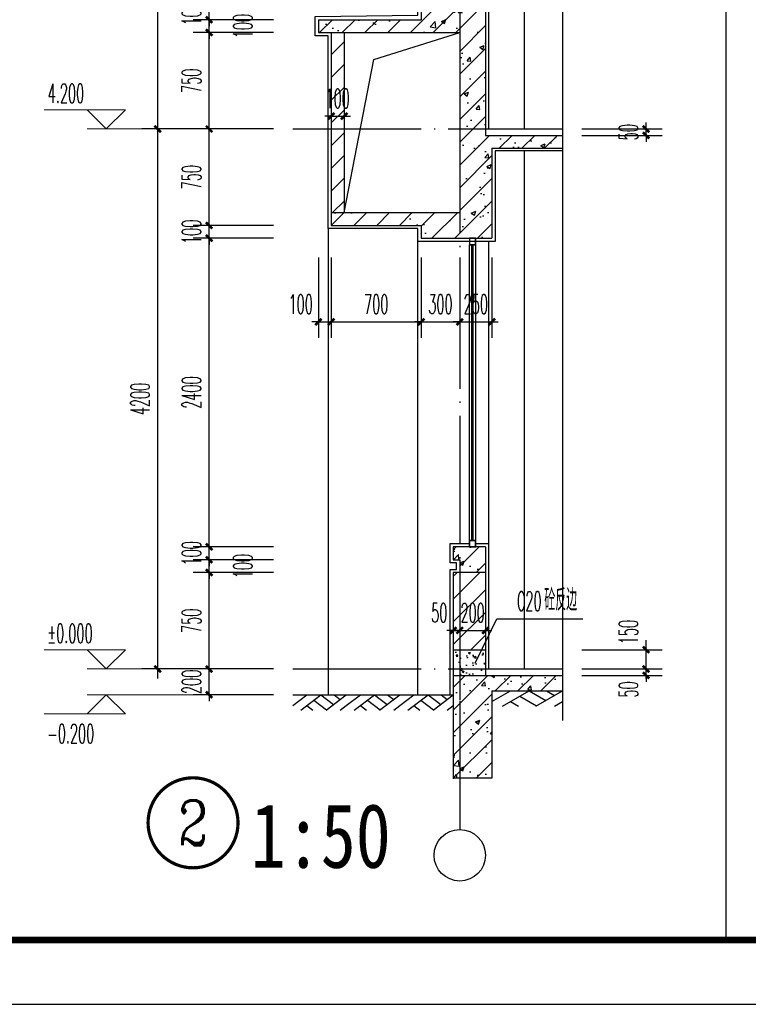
# Model space of a CAD drawing. Extents: x 1779708 to 7299578, y -1121471 to 88434.
# Tile 904 of 1056: x 6946322 to 6951991, y -973850 to -966192. Entities that reach past the tile are written whole.
import ezdxf
from ezdxf.enums import TextEntityAlignment as Align

# ---------------------------------------------------------------- set-up
doc = ezdxf.new("R2010")
doc.units = 0
doc.header["$LTSCALE"] = 1000
doc.header["$MEASUREMENT"] = 0
doc.linetypes.add('DOTE', pattern=[2.42, 2, -0.2, 0.02, -0.2])
doc.layers.get('0').update_dxf_attribs({"linetype": 'CONTINUOUS'})
doc.layers.get('Defpoints').update_dxf_attribs({"linetype": 'CONTINUOUS'})
for name, color, linetype in [('AXIS', 3, 'CONTINUOUS'), ('AXIS_TEXT', 7, 'CONTINUOUS'), ('DIM_IDEN', 3, 'CONTINUOUS'), ('DIM_LEAD', 3, 'CONTINUOUS'), ('DIM_SYMB', 3, 'CONTINUOUS'), ('DOTE', 1, 'DOTE'), ('PUB_TAB', 7, 'CONTINUOUS'), ('PUB_TEXT', 7, 'CONTINUOUS'), ('PUB_TITLE', 4, 'CONTINUOUS'), ('WALL', 255, 'CONTINUOUS'), ('WINDOW', 2, 'CONTINUOUS'), ('可见线', 6, 'CONTINUOUS'), ('填充细线', 8, 'CONTINUOUS'), ('立面中线', 140, 'CONTINUOUS'), ('立面粗线', 30, 'CONTINUOUS'), ('粉刷线', 213, 'CONTINUOUS')]:
    doc.layers.add(name, color=color, linetype=linetype)
doc.layers.add('DIM_ELEV', color=3, linetype='CONTINUOUS', lineweight=13)
doc.styles.add('-仿宋_GB2312', font='txt', dxfattribs={"width": 0.8})
doc.styles.add('_TCH_DIM', font='SIMPLEX.shx', dxfattribs={"width": 0.7, "bigfont": 'GBCBIG.shx'})
doc.styles.add('_TCH_DIM_T3', font='SIMPLEX.shx', dxfattribs={"width": 0.494118, "bigfont": 'GBCBIG.shx'})
doc.styles.add('_TCH_LABEL', font='COMPLEX', dxfattribs={"bigfont": 'GBCBIG'})
doc.styles.add('COMPLEX', font='COMPLEX')
doc.dimstyles.new('_TCH_ARCH&&50', dxfattribs={"dimtxt": 148.75, "dimasz": 50, "dimexe": 125, "dimexo": 150, "dimgap": 63.125, "dimtad": 1, "dimdec": 0, "dimzin": 0, "dimdsep": 46, "dimtxsty": '_TCH_DIM_T3', "dimblk": 'ARCHTICK', "dimcen": 0.09, "dimdle": 75, "dimclrt": 7, "dimazin": 2, "dimtfac": 1, "dimtdec": 0, "dimtix": 1, "dimtmove": 2, "dimatfit": 3, "dimfxl": 250, "dimtolj": 1, "dimtzin": 0, "dimarcsym": 0})

# ---------------------------------------------------------------- blocks, each defined once
blk = doc.blocks.new('A$C3D8761CE')
at = {"layer": 'PUB_TITLE'}
blk.add_lwpolyline([(0, 0), (84100, 0), (84100, 59400), (0, 59400)], close=True, dxfattribs=at)
at = {"layer": 'PUB_TITLE', "const_width": 100}
blk.add_lwpolyline([(2500, 1000), (83100, 1000), (83100, 58400), (2500, 58400)], close=True, dxfattribs=at)
blk = doc.blocks.new('_ArchTick')
at = {"color": 0, "linetype": 'ByBlock', "const_width": 0.4}
blk.add_lwpolyline([(-0.5, -0.5), (0.5, 0.5)], dxfattribs=at)
blk = doc.blocks.new('*D589')
at = {"layer": 'AXIS', "color": 0, "lineweight": -2, "transparency": 16777216}
for p, q in [((6947395.9, -971317.3), (6947395.9, -966967.3)), ((6948295.9, -967042.3), (6947270.9, -967042.3)), ((6948295.9, -971242.3), (6947270.9, -971242.3))]:
    blk.add_line(p, q, dxfattribs=at)
at = {"layer": 'Defpoints', "color": 0, "transparency": 16777216}
for p in [(6947395.9, -967042.3), (6948445.9, -967042.3), (6948445.9, -971242.3)]:
    blk.add_point(p, dxfattribs=at)
at = {"layer": 'AXIS', "color": 0, "lineweight": -2, "transparency": 16777216, "xscale": 50, "yscale": 50, "zscale": 50}
for p, rotation in [((6947395.9, -967042.3), 90), ((6947395.9, -971242.3), 270)]:
    blk.add_blockref('_ArchTick', p, dxfattribs=dict(at, rotation=rotation))
at = {"layer": 'AXIS', "color": 7, "transparency": 16777216, "insert": (6947258.4, -969142.3), "char_height": 148.75, "attachment_point": 5, "rotation": 90, "style": '_TCH_DIM_T3'}
blk.add_mtext('\\A1;4200', dxfattribs=at)
blk = doc.blocks.new('*D590')
at = {"layer": 'AXIS', "color": 0, "lineweight": -2, "transparency": 16777216}
for p, q in [((6947395.9, -967117.3), (6947395.9, -963067.3)), ((6948295.9, -963142.3), (6947270.9, -963142.3)), ((6948295.9, -967042.3), (6947270.9, -967042.3))]:
    blk.add_line(p, q, dxfattribs=at)
at = {"layer": 'Defpoints', "color": 0, "transparency": 16777216}
for p in [(6947395.9, -963142.3), (6948445.9, -963142.3), (6948445.9, -967042.3)]:
    blk.add_point(p, dxfattribs=at)
at = {"layer": 'AXIS', "color": 0, "lineweight": -2, "transparency": 16777216, "xscale": 50, "yscale": 50, "zscale": 50}
for p, rotation in [((6947395.9, -963142.3), 90), ((6947395.9, -967042.3), 270)]:
    blk.add_blockref('_ArchTick', p, dxfattribs=dict(at, rotation=rotation))
at = {"layer": 'AXIS', "color": 7, "transparency": 16777216, "insert": (6947258.4, -965092.3), "char_height": 148.75, "attachment_point": 5, "rotation": 90, "style": '_TCH_DIM_T3'}
blk.add_mtext('\\A1;3900', dxfattribs=at)
blk = doc.blocks.new('*D596')
at = {"layer": 'AXIS', "color": 0, "lineweight": -2, "transparency": 16777216}
for p, q in [((6949695.9, -970642.3), (6949695.9, -971067.3)), ((6949745.9, -970642.3), (6949745.9, -971067.3)), ((6949695.9, -970942.3), (6949645.9, -970942.3)), ((6949695.9, -970942.3), (6949745.9, -970942.3)), ((6949745.9, -970942.3), (6949795.9, -970942.3))]:
    blk.add_line(p, q, dxfattribs=at)
at = {"layer": 'Defpoints', "color": 0, "transparency": 16777216}
for p in [(6949695.9, -970492.3), (6949745.9, -970492.3), (6949745.9, -970942.3)]:
    blk.add_point(p, dxfattribs=at)
at = {"layer": 'AXIS', "color": 0, "lineweight": -2, "transparency": 16777216, "xscale": 50, "yscale": 50, "zscale": 50}
blk.add_blockref('_ArchTick', (6949695.9, -970942.3), dxfattribs=at)
at = {"layer": 'AXIS', "color": 0, "lineweight": -2, "transparency": 16777216, "xscale": 50, "yscale": 50, "zscale": 50, "rotation": 180}
blk.add_blockref('_ArchTick', (6949745.9, -970942.3), dxfattribs=at)
at = {"layer": 'AXIS', "color": 7, "transparency": 16777216, "insert": (6949586.4, -970804.8), "char_height": 148.75, "attachment_point": 5, "style": '_TCH_DIM_T3'}
blk.add_mtext('\\A1;50', dxfattribs=at)
blk = doc.blocks.new('*D597')
at = {"layer": 'AXIS', "color": 0, "lineweight": -2, "transparency": 16777216}
for p, q in [((6949745.9, -970642.3), (6949745.9, -971067.3)), ((6949945.9, -970642.3), (6949945.9, -971067.3)), ((6949745.9, -970942.3), (6949695.9, -970942.3)), ((6949745.9, -970942.3), (6949945.9, -970942.3)), ((6949945.9, -970942.3), (6949995.9, -970942.3))]:
    blk.add_line(p, q, dxfattribs=at)
at = {"layer": 'Defpoints', "color": 0, "transparency": 16777216}
for p in [(6949745.9, -970492.3), (6949945.9, -970492.3), (6949945.9, -970942.3)]:
    blk.add_point(p, dxfattribs=at)
at = {"layer": 'AXIS', "color": 0, "lineweight": -2, "transparency": 16777216, "xscale": 50, "yscale": 50, "zscale": 50}
blk.add_blockref('_ArchTick', (6949745.9, -970942.3), dxfattribs=at)
at = {"layer": 'AXIS', "color": 0, "lineweight": -2, "transparency": 16777216, "xscale": 50, "yscale": 50, "zscale": 50, "rotation": 180}
blk.add_blockref('_ArchTick', (6949945.9, -970942.3), dxfattribs=at)
at = {"layer": 'AXIS', "color": 7, "transparency": 16777216, "insert": (6949845.9, -970804.8), "char_height": 148.75, "attachment_point": 5, "style": '_TCH_DIM_T3'}
blk.add_mtext('\\A1;200', dxfattribs=at)
blk = doc.blocks.new('_AXISO')
blk.add_circle((0, 0), 0.5)
at = {"layer": 'AXIS_TEXT', "style": 'COMPLEX', "width": 1.041667}
blk.add_attdef('A', text='', height=0.56, dxfattribs=at).set_placement((-0.25, -0.28), (0.25, -0.28), align=Align.FIT)
blk = doc.blocks.new('*D598')
at = {"layer": 'AXIS', "color": 0, "lineweight": -2, "transparency": 16777216}
for p, q in [((6948645.9, -968042.3), (6948645.9, -968667.3)), ((6948745.9, -968042.3), (6948745.9, -968667.3)), ((6948645.9, -968542.3), (6948595.9, -968542.3)), ((6948645.9, -968542.3), (6948745.9, -968542.3)), ((6948745.9, -968542.3), (6948795.9, -968542.3))]:
    blk.add_line(p, q, dxfattribs=at)
at = {"layer": 'Defpoints', "color": 0, "transparency": 16777216}
for p in [(6948645.9, -967892.3), (6948745.9, -967892.3), (6948745.9, -968542.3)]:
    blk.add_point(p, dxfattribs=at)
at = {"layer": 'AXIS', "color": 0, "lineweight": -2, "transparency": 16777216, "xscale": 50, "yscale": 50, "zscale": 50}
blk.add_blockref('_ArchTick', (6948645.9, -968542.3), dxfattribs=at)
at = {"layer": 'AXIS', "color": 0, "lineweight": -2, "transparency": 16777216, "xscale": 50, "yscale": 50, "zscale": 50, "rotation": 180}
blk.add_blockref('_ArchTick', (6948745.9, -968542.3), dxfattribs=at)
at = {"layer": 'AXIS', "color": 7, "transparency": 16777216, "insert": (6948508.4, -968404.8), "char_height": 148.75, "attachment_point": 5, "style": '_TCH_DIM_T3'}
blk.add_mtext('\\A1;100', dxfattribs=at)
blk = doc.blocks.new('*D599')
at = {"layer": 'AXIS', "color": 0, "lineweight": -2, "transparency": 16777216}
for p, q in [((6948745.9, -968042.3), (6948745.9, -968667.3)), ((6949445.9, -968042.3), (6949445.9, -968667.3)), ((6948670.9, -968542.3), (6949520.9, -968542.3))]:
    blk.add_line(p, q, dxfattribs=at)
at = {"layer": 'Defpoints', "color": 0, "transparency": 16777216}
for p in [(6948745.9, -967892.3), (6949445.9, -967892.3), (6949445.9, -968542.3)]:
    blk.add_point(p, dxfattribs=at)
at = {"layer": 'AXIS', "color": 0, "lineweight": -2, "transparency": 16777216, "xscale": 50, "yscale": 50, "zscale": 50, "rotation": 180}
blk.add_blockref('_ArchTick', (6948745.9, -968542.3), dxfattribs=at)
at = {"layer": 'AXIS', "color": 0, "lineweight": -2, "transparency": 16777216, "xscale": 50, "yscale": 50, "zscale": 50}
blk.add_blockref('_ArchTick', (6949445.9, -968542.3), dxfattribs=at)
at = {"layer": 'AXIS', "color": 7, "transparency": 16777216, "insert": (6949095.9, -968404.8), "char_height": 148.75, "attachment_point": 5, "style": '_TCH_DIM_T3'}
blk.add_mtext('\\A1;700', dxfattribs=at)
blk = doc.blocks.new('*D600')
at = {"layer": 'AXIS', "color": 0, "lineweight": -2, "transparency": 16777216}
for p, q in [((6949445.9, -968042.3), (6949445.9, -968667.3)), ((6949745.9, -968042.3), (6949745.9, -968667.3)), ((6949445.9, -968542.3), (6949395.9, -968542.3)), ((6949445.9, -968542.3), (6949745.9, -968542.3)), ((6949745.9, -968542.3), (6949795.9, -968542.3))]:
    blk.add_line(p, q, dxfattribs=at)
at = {"layer": 'Defpoints', "color": 0, "transparency": 16777216}
for p in [(6949445.9, -967892.3), (6949745.9, -967892.3), (6949745.9, -968542.3)]:
    blk.add_point(p, dxfattribs=at)
at = {"layer": 'AXIS', "color": 0, "lineweight": -2, "transparency": 16777216, "xscale": 50, "yscale": 50, "zscale": 50}
blk.add_blockref('_ArchTick', (6949445.9, -968542.3), dxfattribs=at)
at = {"layer": 'AXIS', "color": 0, "lineweight": -2, "transparency": 16777216, "xscale": 50, "yscale": 50, "zscale": 50, "rotation": 180}
blk.add_blockref('_ArchTick', (6949745.9, -968542.3), dxfattribs=at)
at = {"layer": 'AXIS', "color": 7, "transparency": 16777216, "insert": (6949595.9, -968404.8), "char_height": 148.75, "attachment_point": 5, "style": '_TCH_DIM_T3'}
blk.add_mtext('\\A1;300', dxfattribs=at)
blk = doc.blocks.new('*D601')
at = {"layer": 'AXIS', "color": 0, "lineweight": -2, "transparency": 16777216}
for p, q in [((6949745.9, -968042.3), (6949745.9, -968667.3)), ((6949995.9, -968042.3), (6949995.9, -968667.3)), ((6949745.9, -968542.3), (6949695.9, -968542.3)), ((6949745.9, -968542.3), (6949995.9, -968542.3)), ((6949995.9, -968542.3), (6950045.9, -968542.3))]:
    blk.add_line(p, q, dxfattribs=at)
at = {"layer": 'Defpoints', "color": 0, "transparency": 16777216}
for p in [(6949745.9, -967892.3), (6949995.9, -967892.3), (6949995.9, -968542.3)]:
    blk.add_point(p, dxfattribs=at)
at = {"layer": 'AXIS', "color": 0, "lineweight": -2, "transparency": 16777216, "xscale": 50, "yscale": 50, "zscale": 50}
blk.add_blockref('_ArchTick', (6949745.9, -968542.3), dxfattribs=at)
at = {"layer": 'AXIS', "color": 0, "lineweight": -2, "transparency": 16777216, "xscale": 50, "yscale": 50, "zscale": 50, "rotation": 180}
blk.add_blockref('_ArchTick', (6949995.9, -968542.3), dxfattribs=at)
at = {"layer": 'AXIS', "color": 7, "transparency": 16777216, "insert": (6949870.9, -968404.8), "char_height": 148.75, "attachment_point": 5, "style": '_TCH_DIM_T3'}
blk.add_mtext('\\A1;250', dxfattribs=at)
blk = doc.blocks.new('*D635')
at = {"layer": 'AXIS', "color": 0, "lineweight": -2, "transparency": 16777216}
for p, q in [((6948295.9, -971242.3), (6947670.9, -971242.3)), ((6947795.9, -971242.3), (6947795.9, -971192.3)), ((6947795.9, -971442.3), (6947795.9, -971242.3)), ((6948295.9, -971442.3), (6947670.9, -971442.3)), ((6947795.9, -971442.3), (6947795.9, -971492.3))]:
    blk.add_line(p, q, dxfattribs=at)
at = {"layer": 'Defpoints', "color": 0, "transparency": 16777216}
for p in [(6947795.9, -971242.3), (6948445.9, -971242.3), (6948445.9, -971442.3)]:
    blk.add_point(p, dxfattribs=at)
at = {"layer": 'AXIS', "color": 0, "lineweight": -2, "transparency": 16777216, "xscale": 50, "yscale": 50, "zscale": 50}
for p, rotation in [((6947795.9, -971242.3), 270), ((6947795.9, -971442.3), 90)]:
    blk.add_blockref('_ArchTick', p, dxfattribs=dict(at, rotation=rotation))
at = {"layer": 'AXIS', "color": 7, "transparency": 16777216, "insert": (6947658.4, -971342.3), "char_height": 148.75, "attachment_point": 5, "rotation": 90, "style": '_TCH_DIM_T3'}
blk.add_mtext('\\A1;200', dxfattribs=at)
blk = doc.blocks.new('*D636')
at = {"layer": 'AXIS', "color": 0, "lineweight": -2, "transparency": 16777216}
for p, q in [((6947795.9, -971317.3), (6947795.9, -970417.3)), ((6948295.9, -970492.3), (6947670.9, -970492.3)), ((6948295.9, -971242.3), (6947670.9, -971242.3))]:
    blk.add_line(p, q, dxfattribs=at)
at = {"layer": 'Defpoints', "color": 0, "transparency": 16777216}
for p in [(6947795.9, -970492.3), (6948445.9, -970492.3), (6948445.9, -971242.3)]:
    blk.add_point(p, dxfattribs=at)
at = {"layer": 'AXIS', "color": 0, "lineweight": -2, "transparency": 16777216, "xscale": 50, "yscale": 50, "zscale": 50}
for p, rotation in [((6947795.9, -970492.3), 90), ((6947795.9, -971242.3), 270)]:
    blk.add_blockref('_ArchTick', p, dxfattribs=dict(at, rotation=rotation))
at = {"layer": 'AXIS', "color": 7, "transparency": 16777216, "insert": (6947658.4, -970867.3), "char_height": 148.75, "attachment_point": 5, "rotation": 90, "style": '_TCH_DIM_T3'}
blk.add_mtext('\\A1;750', dxfattribs=at)
blk = doc.blocks.new('*D637')
at = {"layer": 'AXIS', "color": 0, "lineweight": -2, "transparency": 16777216}
for p, q in [((6948295.9, -970392.3), (6947670.9, -970392.3)), ((6947795.9, -970392.3), (6947795.9, -970342.3)), ((6947795.9, -970492.3), (6947795.9, -970392.3)), ((6948295.9, -970492.3), (6947670.9, -970492.3)), ((6947795.9, -970492.3), (6947795.9, -970542.3))]:
    blk.add_line(p, q, dxfattribs=at)
at = {"layer": 'Defpoints', "color": 0, "transparency": 16777216}
for p in [(6947795.9, -970392.3), (6948445.9, -970392.3), (6948445.9, -970492.3)]:
    blk.add_point(p, dxfattribs=at)
at = {"layer": 'AXIS', "color": 0, "lineweight": -2, "transparency": 16777216, "xscale": 50, "yscale": 50, "zscale": 50}
for p, rotation in [((6947795.9, -970392.3), 270), ((6947795.9, -970492.3), 90)]:
    blk.add_blockref('_ArchTick', p, dxfattribs=dict(at, rotation=rotation))
at = {"layer": 'AXIS', "color": 7, "transparency": 16777216, "insert": (6948058.4, -970442.3), "char_height": 148.75, "attachment_point": 5, "rotation": 90, "style": '_TCH_DIM_T3'}
blk.add_mtext('\\A1;100', dxfattribs=at)
blk = doc.blocks.new('*D638')
at = {"layer": 'AXIS', "color": 0, "lineweight": -2, "transparency": 16777216}
for p, q in [((6947795.9, -970292.3), (6947795.9, -970242.3)), ((6948295.9, -970292.3), (6947670.9, -970292.3)), ((6947795.9, -970392.3), (6947795.9, -970292.3)), ((6948295.9, -970392.3), (6947670.9, -970392.3)), ((6947795.9, -970392.3), (6947795.9, -970442.3))]:
    blk.add_line(p, q, dxfattribs=at)
at = {"layer": 'Defpoints', "color": 0, "transparency": 16777216}
for p in [(6947795.9, -970292.3), (6948445.9, -970292.3), (6948445.9, -970392.3)]:
    blk.add_point(p, dxfattribs=at)
at = {"layer": 'AXIS', "color": 0, "lineweight": -2, "transparency": 16777216, "xscale": 50, "yscale": 50, "zscale": 50}
for p, rotation in [((6947795.9, -970292.3), 270), ((6947795.9, -970392.3), 90)]:
    blk.add_blockref('_ArchTick', p, dxfattribs=dict(at, rotation=rotation))
at = {"layer": 'AXIS', "color": 7, "transparency": 16777216, "insert": (6947658.4, -970342.3), "char_height": 148.75, "attachment_point": 5, "rotation": 90, "style": '_TCH_DIM_T3'}
blk.add_mtext('\\A1;100', dxfattribs=at)
blk = doc.blocks.new('*D639')
at = {"layer": 'AXIS', "color": 0, "lineweight": -2, "transparency": 16777216}
for p, q in [((6947795.9, -970367.3), (6947795.9, -967817.3)), ((6948295.9, -967892.3), (6947670.9, -967892.3)), ((6948295.9, -970292.3), (6947670.9, -970292.3))]:
    blk.add_line(p, q, dxfattribs=at)
at = {"layer": 'Defpoints', "color": 0, "transparency": 16777216}
for p in [(6947795.9, -967892.3), (6948445.9, -967892.3), (6948445.9, -970292.3)]:
    blk.add_point(p, dxfattribs=at)
at = {"layer": 'AXIS', "color": 0, "lineweight": -2, "transparency": 16777216, "xscale": 50, "yscale": 50, "zscale": 50}
for p, rotation in [((6947795.9, -967892.3), 90), ((6947795.9, -970292.3), 270)]:
    blk.add_blockref('_ArchTick', p, dxfattribs=dict(at, rotation=rotation))
at = {"layer": 'AXIS', "color": 7, "transparency": 16777216, "insert": (6947658.4, -969092.3), "char_height": 148.75, "attachment_point": 5, "rotation": 90, "style": '_TCH_DIM_T3'}
blk.add_mtext('\\A1;2400', dxfattribs=at)
blk = doc.blocks.new('*D640')
at = {"layer": 'AXIS', "color": 0, "lineweight": -2, "transparency": 16777216}
for p, q in [((6948295.9, -967792.3), (6947670.9, -967792.3)), ((6947795.9, -967792.3), (6947795.9, -967742.3)), ((6947795.9, -967892.3), (6947795.9, -967792.3)), ((6948295.9, -967892.3), (6947670.9, -967892.3)), ((6947795.9, -967892.3), (6947795.9, -967942.3))]:
    blk.add_line(p, q, dxfattribs=at)
at = {"layer": 'Defpoints', "color": 0, "transparency": 16777216}
for p in [(6947795.9, -967792.3), (6948445.9, -967792.3), (6948445.9, -967892.3)]:
    blk.add_point(p, dxfattribs=at)
at = {"layer": 'AXIS', "color": 0, "lineweight": -2, "transparency": 16777216, "xscale": 50, "yscale": 50, "zscale": 50}
for p, rotation in [((6947795.9, -967792.3), 270), ((6947795.9, -967892.3), 90)]:
    blk.add_blockref('_ArchTick', p, dxfattribs=dict(at, rotation=rotation))
at = {"layer": 'AXIS', "color": 7, "transparency": 16777216, "insert": (6947658.4, -967842.3), "char_height": 148.75, "attachment_point": 5, "rotation": 90, "style": '_TCH_DIM_T3'}
blk.add_mtext('\\A1;100', dxfattribs=at)
blk = doc.blocks.new('*D641')
at = {"layer": 'AXIS', "color": 0, "lineweight": -2, "transparency": 16777216}
for p, q in [((6947795.9, -967867.3), (6947795.9, -966967.3)), ((6948295.9, -967042.3), (6947670.9, -967042.3)), ((6948295.9, -967792.3), (6947670.9, -967792.3))]:
    blk.add_line(p, q, dxfattribs=at)
at = {"layer": 'Defpoints', "color": 0, "transparency": 16777216}
for p in [(6947795.9, -967042.3), (6948445.9, -967042.3), (6948445.9, -967792.3)]:
    blk.add_point(p, dxfattribs=at)
at = {"layer": 'AXIS', "color": 0, "lineweight": -2, "transparency": 16777216, "xscale": 50, "yscale": 50, "zscale": 50}
for p, rotation in [((6947795.9, -967042.3), 90), ((6947795.9, -967792.3), 270)]:
    blk.add_blockref('_ArchTick', p, dxfattribs=dict(at, rotation=rotation))
at = {"layer": 'AXIS', "color": 7, "transparency": 16777216, "insert": (6947658.4, -967417.3), "char_height": 148.75, "attachment_point": 5, "rotation": 90, "style": '_TCH_DIM_T3'}
blk.add_mtext('\\A1;750', dxfattribs=at)
blk = doc.blocks.new('*D642')
at = {"layer": 'AXIS', "color": 0, "lineweight": -2, "transparency": 16777216}
for p, q in [((6947795.9, -967117.3), (6947795.9, -966217.3)), ((6948295.9, -966292.3), (6947670.9, -966292.3)), ((6948295.9, -967042.3), (6947670.9, -967042.3))]:
    blk.add_line(p, q, dxfattribs=at)
at = {"layer": 'Defpoints', "color": 0, "transparency": 16777216}
for p in [(6947795.9, -966292.3), (6948445.9, -966292.3), (6948445.9, -967042.3)]:
    blk.add_point(p, dxfattribs=at)
at = {"layer": 'AXIS', "color": 0, "lineweight": -2, "transparency": 16777216, "xscale": 50, "yscale": 50, "zscale": 50}
for p, rotation in [((6947795.9, -966292.3), 90), ((6947795.9, -967042.3), 270)]:
    blk.add_blockref('_ArchTick', p, dxfattribs=dict(at, rotation=rotation))
at = {"layer": 'AXIS', "color": 7, "transparency": 16777216, "insert": (6947658.4, -966667.3), "char_height": 148.75, "attachment_point": 5, "rotation": 90, "style": '_TCH_DIM_T3'}
blk.add_mtext('\\A1;750', dxfattribs=at)
blk = doc.blocks.new('*D643')
at = {"layer": 'AXIS', "color": 0, "lineweight": -2, "transparency": 16777216}
for p, q in [((6948295.9, -966192.3), (6947670.9, -966192.3)), ((6947795.9, -966192.3), (6947795.9, -966142.3)), ((6947795.9, -966292.3), (6947795.9, -966192.3)), ((6948295.9, -966292.3), (6947670.9, -966292.3)), ((6947795.9, -966292.3), (6947795.9, -966342.3))]:
    blk.add_line(p, q, dxfattribs=at)
at = {"layer": 'Defpoints', "color": 0, "transparency": 16777216}
for p in [(6947795.9, -966192.3), (6948445.9, -966192.3), (6948445.9, -966292.3)]:
    blk.add_point(p, dxfattribs=at)
at = {"layer": 'AXIS', "color": 0, "lineweight": -2, "transparency": 16777216, "xscale": 50, "yscale": 50, "zscale": 50}
for p, rotation in [((6947795.9, -966192.3), 270), ((6947795.9, -966292.3), 90)]:
    blk.add_blockref('_ArchTick', p, dxfattribs=dict(at, rotation=rotation))
at = {"layer": 'AXIS', "color": 7, "transparency": 16777216, "insert": (6948058.4, -966242.3), "char_height": 148.75, "attachment_point": 5, "rotation": 90, "style": '_TCH_DIM_T3'}
blk.add_mtext('\\A1;100', dxfattribs=at)
blk = doc.blocks.new('*D644')
at = {"layer": 'AXIS', "color": 0, "lineweight": -2, "transparency": 16777216}
for p, q in [((6947795.9, -966092.3), (6947795.9, -966042.3)), ((6948295.9, -966092.3), (6947670.9, -966092.3)), ((6947795.9, -966192.3), (6947795.9, -966092.3)), ((6948295.9, -966192.3), (6947670.9, -966192.3)), ((6947795.9, -966192.3), (6947795.9, -966242.3))]:
    blk.add_line(p, q, dxfattribs=at)
at = {"layer": 'Defpoints', "color": 0, "transparency": 16777216}
for p in [(6947795.9, -966092.3), (6948445.9, -966092.3), (6948445.9, -966192.3)]:
    blk.add_point(p, dxfattribs=at)
at = {"layer": 'AXIS', "color": 0, "lineweight": -2, "transparency": 16777216, "xscale": 50, "yscale": 50, "zscale": 50}
for p, rotation in [((6947795.9, -966092.3), 270), ((6947795.9, -966192.3), 90)]:
    blk.add_blockref('_ArchTick', p, dxfattribs=dict(at, rotation=rotation))
at = {"layer": 'AXIS', "color": 7, "transparency": 16777216, "insert": (6947658.4, -966142.3), "char_height": 148.75, "attachment_point": 5, "rotation": 90, "style": '_TCH_DIM_T3'}
blk.add_mtext('\\A1;100', dxfattribs=at)
blk = doc.blocks.new('$LinePat$素土夯实')
at = {"color": 0}
for p, q in [((0, -210), (210, 0)), ((120, -300), (420, 0)), ((420, 0), (608, -188)), ((495, -300), (795, 0)), ((615, 0), (705, -90)), ((315, -105), (502, -293)), ((210, -210), (300, -300)), ((705, -300), (795, -210))]:
    blk.add_line(p, q, dxfattribs=at)
blk = doc.blocks.new('*D678')
at = {"layer": 'AXIS', "color": 0, "lineweight": -2, "transparency": 16777216}
for p, q in [((6950695.9, -971242.3), (6951320.9, -971242.3)), ((6951195.9, -971242.3), (6951195.9, -971192.3)), ((6951195.9, -971292.3), (6951195.9, -971242.3)), ((6950695.9, -971292.3), (6951320.9, -971292.3)), ((6951195.9, -971292.3), (6951195.9, -971342.3))]:
    blk.add_line(p, q, dxfattribs=at)
at = {"layer": 'Defpoints', "color": 0, "transparency": 16777216}
for p in [(6950545.9, -971242.3), (6951195.9, -971242.3), (6950545.9, -971292.3)]:
    blk.add_point(p, dxfattribs=at)
at = {"layer": 'AXIS', "color": 0, "lineweight": -2, "transparency": 16777216, "xscale": 50, "yscale": 50, "zscale": 50}
for p, rotation in [((6951195.9, -971242.3), 270), ((6951195.9, -971292.3), 90)]:
    blk.add_blockref('_ArchTick', p, dxfattribs=dict(at, rotation=rotation))
at = {"layer": 'AXIS', "color": 7, "transparency": 16777216, "insert": (6951058.4, -971401.8), "char_height": 148.75, "attachment_point": 5, "rotation": 90, "style": '_TCH_DIM_T3'}
blk.add_mtext('\\A1;50', dxfattribs=at)
blk = doc.blocks.new('*D679')
at = {"layer": 'AXIS', "color": 0, "lineweight": -2, "transparency": 16777216}
for p, q in [((6951195.9, -971317.3), (6951195.9, -971017.3)), ((6950695.9, -971092.3), (6951320.9, -971092.3)), ((6950695.9, -971242.3), (6951320.9, -971242.3))]:
    blk.add_line(p, q, dxfattribs=at)
at = {"layer": 'Defpoints', "color": 0, "transparency": 16777216}
for p in [(6950545.9, -971092.3), (6951195.9, -971092.3), (6950545.9, -971242.3)]:
    blk.add_point(p, dxfattribs=at)
at = {"layer": 'AXIS', "color": 0, "lineweight": -2, "transparency": 16777216, "xscale": 50, "yscale": 50, "zscale": 50}
for p, rotation in [((6951195.9, -971092.3), 90), ((6951195.9, -971242.3), 270)]:
    blk.add_blockref('_ArchTick', p, dxfattribs=dict(at, rotation=rotation))
at = {"layer": 'AXIS', "color": 7, "transparency": 16777216, "insert": (6951058.4, -970954.8), "char_height": 148.75, "attachment_point": 5, "rotation": 90, "style": '_TCH_DIM_T3'}
blk.add_mtext('\\A1;150', dxfattribs=at)
blk = doc.blocks.new('*D680')
at = {"layer": 'AXIS', "color": 0, "lineweight": -2, "transparency": 16777216}
for p, q in [((6951195.9, -967042.3), (6951195.9, -966992.3)), ((6950695.9, -967042.3), (6951320.9, -967042.3)), ((6950695.9, -967092.3), (6951320.9, -967092.3)), ((6951195.9, -967092.3), (6951195.9, -967042.3)), ((6951195.9, -967092.3), (6951195.9, -967142.3))]:
    blk.add_line(p, q, dxfattribs=at)
at = {"layer": 'Defpoints', "color": 0, "transparency": 16777216}
for p in [(6950545.9, -967042.3), (6950545.9, -967092.3), (6951195.9, -967042.3)]:
    blk.add_point(p, dxfattribs=at)
at = {"layer": 'AXIS', "color": 0, "lineweight": -2, "transparency": 16777216, "xscale": 50, "yscale": 50, "zscale": 50}
for p, rotation in [((6951195.9, -967042.3), 270), ((6951195.9, -967092.3), 90)]:
    blk.add_blockref('_ArchTick', p, dxfattribs=dict(at, rotation=rotation))
at = {"layer": 'AXIS', "color": 7, "transparency": 16777216, "insert": (6951058.4, -967067.3), "char_height": 148.75, "attachment_point": 5, "rotation": 90, "style": '_TCH_DIM_T3'}
blk.add_mtext('\\A1;50', dxfattribs=at)
blk = doc.blocks.new('*D681')
at = {"layer": 'AXIS', "color": 0, "lineweight": -2, "transparency": 16777216}
for p, q in [((6948745.9, -966442.3), (6948745.9, -967067.3)), ((6948845.9, -966442.3), (6948845.9, -967067.3)), ((6948745.9, -966942.3), (6948695.9, -966942.3)), ((6948745.9, -966942.3), (6948845.9, -966942.3)), ((6948845.9, -966942.3), (6948895.9, -966942.3))]:
    blk.add_line(p, q, dxfattribs=at)
at = {"layer": 'Defpoints', "color": 0, "transparency": 16777216}
for p in [(6948745.9, -966292.3), (6948845.9, -966292.3), (6948845.9, -966942.3)]:
    blk.add_point(p, dxfattribs=at)
at = {"layer": 'AXIS', "color": 0, "lineweight": -2, "transparency": 16777216, "xscale": 50, "yscale": 50, "zscale": 50}
blk.add_blockref('_ArchTick', (6948745.9, -966942.3), dxfattribs=at)
at = {"layer": 'AXIS', "color": 0, "lineweight": -2, "transparency": 16777216, "xscale": 50, "yscale": 50, "zscale": 50, "rotation": 180}
blk.add_blockref('_ArchTick', (6948845.9, -966942.3), dxfattribs=at)
at = {"layer": 'AXIS', "color": 7, "transparency": 16777216, "insert": (6948795.9, -966804.8), "char_height": 148.75, "attachment_point": 5, "style": '_TCH_DIM_T3'}
blk.add_mtext('\\A1;100', dxfattribs=at)

msp = doc.modelspace()

# ---------------------------------------------------------------- hatches: boundary and pattern name
at = {"layer": '填充细线'}
h = msp.add_hatch(dxfattribs=at)
h.set_pattern_fill('钢筋混凝土', color=114, scale=50)
h.set_pattern_definition([(45, (6948645.9, -967892.29), (-88.3883, 88.3883), []), (50, (6948645.9, -967892.3), (358.63, -31.376), [37.5, -412.5]), (355, (6948645.9, -967892.3), (-69.376, 376.096), [30, -330]), (100.451, (6948675.8, -967894.9), (289.255, 344.72), [31.87, -350.57]), (46.184, (6948645.9, -967792.3), (533.62, -82.76), [56.25, -618.75]), (96.636, (6948690.37, -967799.2), (467.33, 487.06), [47.805, -525.86]), (351.184, (6948645.9, -967792.3), (467.33, 487.06), [45, -495]), (21, (6948695.9, -967817.3), (298.454, -201.31), [37.5, -412.5]), (326, (6948695.9, -967817.3), (121.66, 362.575), [30, -330]), (71.451, (6948720.78, -967834.06), (420.11, 161.265), [31.87, -350.57]), (37.5, (6948645.9, -967892.29), (6.08, 166.447), [0, -326, 0, -335, 0, -331.25]), (7.5, (6948645.9, -967892.29), (131.535, 197.206), [0, -191, 0, -318.5, 0, -126.25]), (327.5, (6948534.4, -967892.29), (266.911, -11.2774), [0, -125, 0, -390, 0, -517.5]), (317.5, (6948484.4, -967892.29), (291.593, 50.052), [0, -162.5, 0, -259, 0, -367.5])])
h.paths.add_polyline_path([(6949945.9, -966092.3), (6949445.9, -966092.3), (6949445.9, -966192.3), (6948645.9, -966192.3), (6948645.9, -966292.3), (6949745.9, -966292.3), (6949745.9, -967692.3), (6948745.9, -967692.3), (6948745.9, -967792.3), (6949445.9, -967792.3), (6949445.9, -967892.3), (6949995.9, -967892.3), (6949995.9, -967192.3), (6950545.9, -967192.3), (6950545.9, -967092.3), (6949945.9, -967092.3)])
h = msp.add_hatch(dxfattribs=at)
h.set_pattern_fill('普通砖', color=114, scale=50)
h.set_pattern_definition([(45, (6948745.9, -967702.53), (-88.388, 88.388), [])])
h.paths.add_polyline_path([(6948845.9, -966292.3), (6948745.9, -966292.3), (6948745.9, -967692.3), (6948845.9, -967692.3)])
h = msp.add_hatch(dxfattribs=at)
h.set_pattern_fill('钢筋混凝土', color=114, scale=50)
h.set_pattern_definition([(45, (6949695.9, -970492.29), (-88.39, 88.39), []), (50, (6949695.9, -970492.3), (358.63, -31.38), [37.5, -412.5]), (355, (6949695.9, -970492.3), (-69.38, 376.1), [30, -330]), (100.45, (6949725.8, -970494.9), (289.25, 344.72), [31.87, -350.57]), (46.18, (6949695.9, -970392.3), (533.6, -82.76), [56.25, -618.75]), (96.64, (6949740.37, -970399.2), (467.33, 487.06), [47.8, -525.86]), (351.18, (6949695.9, -970392.3), (467.33, 487.06), [45, -495]), (21, (6949745.9, -970417.3), (298.45, -201.3), [37.5, -412.5]), (326, (6949745.9, -970417.3), (121.66, 362.58), [30, -330]), (71.45, (6949770.78, -970434.06), (420.1, 161.27), [31.87, -350.57]), (37.5, (6949695.9, -970492.29), (6.08, 166.447), [0, -326, 0, -335, 0, -331.25]), (7.5, (6949695.9, -970492.29), (131.53, 197.21), [0, -191, 0, -318.5, 0, -126.25]), (327.5, (6949584.4, -970492.29), (266.91, -11.277), [0, -125, 0, -390, 0, -517.5]), (317.5, (6949534.4, -970492.29), (291.59, 50.05), [0, -162.5, 0, -259, 0, -367.5])])
h.paths.add_polyline_path([(6949945.9, -970292.3), (6949695.9, -970292.3), (6949695.9, -970392.3), (6949745.9, -970392.3), (6949745.9, -970492.3), (6949945.9, -970492.3)])
h = msp.add_hatch(dxfattribs=at)
h.set_pattern_fill('普通砖', color=114, scale=50)
h.set_pattern_definition([(45, (6949745.9, -971002.53), (-88.388, 88.388), [])])
h.paths.add_polyline_path([(6949945.9, -970492.3), (6949695.9, -970492.3), (6949695.9, -971092.3), (6949945.9, -971092.3)])
h = msp.add_hatch(dxfattribs=at)
h.set_pattern_fill('混凝土', color=114, scale=20)
h.set_pattern_definition([(50, (6949745.9, -971292.29), (143.45, -12.55), [15, -165]), (355, (6949745.9, -971292.29), (-27.75, 150.44), [12, -132]), (100.45, (6949757.86, -971293.33), (115.7, 137.89), [12.75, -140.23]), (46.184, (6949745.9, -971252.29), (213.45, -33.1), [22.5, -247.5]), (96.64, (6949763.7, -971255.04), (186.93, 194.82), [19.12, -210.34]), (351.18, (6949745.9, -971252.29), (186.93, 194.82), [18, -198]), (21, (6949765.9, -971262.29), (119.38, -80.524), [15, -165]), (326, (6949765.9, -971262.29), (48.66, 145.03), [12, -132]), (71.45, (6949775.85, -971269), (168.045, 64.51), [12.75, -140.23]), (37.5, (6949745.904, -971292.286), (2.432, 66.579), [0, -130.4, 0, -134, 0, -132.5]), (7.5, (6949745.904, -971292.286), (52.614, 78.882), [0, -76.4, 0, -127.4, 0, -50.5]), (327.5, (6949701.304, -971292.286), (106.7645, -4.511), [0, -50, 0, -156, 0, -207]), (317.5, (6949681.3, -971292.29), (116.637, 20.02), [0, -65, 0, -103.6, 0, -147])])
h.paths.add_polyline_path([(6949945.9, -971092.3), (6949695.9, -971092.3), (6949695.9, -971292.3), (6949945.9, -971292.3)])
h = msp.add_hatch(dxfattribs=at)
h.set_pattern_fill('钢筋混凝土', color=114, scale=50)
h.set_pattern_definition([(45, (6949695.9, -972092.29), (-88.388, 88.388), []), (50, (6949695.9, -972092.3), (358.63, -31.376), [37.5, -412.5]), (355, (6949695.9, -972092.3), (-69.38, 376.1), [30, -330]), (100.45, (6949725.8, -972094.9), (289.25, 344.72), [31.87, -350.57]), (46.184, (6949695.9, -971992.3), (533.62, -82.76), [56.25, -618.75]), (96.636, (6949740.37, -971999.2), (467.33, 487.06), [47.8, -525.86]), (351.184, (6949695.9, -971992.3), (467.33, 487.06), [45, -495]), (21, (6949745.9, -972017.3), (298.45, -201.31), [37.5, -412.5]), (326, (6949745.9, -972017.3), (121.66, 362.58), [30, -330]), (71.45, (6949770.78, -972034.06), (420.11, 161.27), [31.87, -350.57]), (37.5, (6949695.9, -972092.29), (6.08, 166.447), [0, -326, 0, -335, 0, -331.25]), (7.5, (6949695.9, -972092.29), (131.535, 197.206), [0, -191, 0, -318.5, 0, -126.25]), (327.5, (6949584.4, -972092.29), (266.911, -11.277), [0, -125, 0, -390, 0, -517.5]), (317.5, (6949534.4, -972092.29), (291.593, 50.052), [0, -162.5, 0, -259, 0, -367.5])])
h.paths.add_polyline_path([(6950545.9, -971292.3), (6949695.9, -971292.3), (6949695.9, -972092.3), (6949995.9, -972092.3), (6949995.9, -971412.3), (6950545.9, -971412.3)])

# ---------------------------------------------------------------- linework, layer by layer
at = {"layer": 'AXIS'}
msp.add_line((6949745.9, -971491.2), (6949745.9, -972491.2), dxfattribs=at)
at = {"layer": 'DIM_ELEV'}
for p, q in [((6947145.9, -966892.3), (6946512.6, -966892.3)), ((6946995.9, -967042.3), (6946845.9, -966892.3)), ((6946995.9, -967042.3), (6947145.9, -966892.3)), ((6947795.9, -967042.3), (6946845.9, -967042.3)), ((6947145.9, -971092.3), (6946512.6, -971092.3)), ((6946995.9, -971242.3), (6946845.9, -971092.3)), ((6946995.9, -971242.3), (6947145.9, -971092.3)), ((6947795.9, -971242.3), (6946845.9, -971242.3)), ((6946995.9, -971442.3), (6946845.9, -971592.3)), ((6947795.9, -971442.3), (6946845.9, -971442.3)), ((6946995.9, -971442.3), (6947145.9, -971592.3)), ((6947145.9, -971592.3), (6946512.6, -971592.3))]:
    msp.add_line(p, q, dxfattribs=at)
at = {"layer": 'DIM_IDEN', "const_width": 25}
msp.add_lwpolyline([(6948020.6, -972438.5, 1), (6947320.6, -972438.5, 1)], format="xyb", close=True, dxfattribs=at)
at = {"layer": 'DIM_LEAD'}
for p, q in [((6949864.9, -971196.3), (6950035, -970850.9)), ((6949864.9, -971196.3), (6950035, -970850.9)), ((6950035, -970850.9), (6950704.1, -970850.9))]:
    msp.add_line(p, q, dxfattribs=at)
at = {"layer": 'DIM_SYMB'}
msp.add_lwpolyline([(6950545.9, -945692.3), (6950545.9, -958611), (6950650.9, -958649.3), (6950440.9, -958686.3), (6950545.9, -958723.5), (6950545.9, -971642.3)], dxfattribs=at)
at = {"layer": 'DOTE', "linetype": 'DOTE', "ltscale": 0.5}
for p, q in [((6949745.9, -947492.3), (6949745.9, -972342.3)), ((6948445.9, -967042.3), (6950545.9, -967042.3)), ((6948445.9, -971242.3), (6950545.9, -971242.3))]:
    msp.add_line(p, q, dxfattribs=at)
at = {"layer": 'PUB_TAB'}
msp.add_line((6951819.2, -973350.2), (6951819.2, -944650.2), dxfattribs=at)
at = {"layer": 'WALL'}
for p, q in [((6949445.9, -966092.3), (6949445.9, -966192.3)), ((6949945.9, -966092.3), (6949945.9, -967092.3)), ((6948645.9, -966192.3), (6948645.9, -966292.3)), ((6948645.9, -966192.3), (6949445.9, -966192.3)), ((6948645.9, -966292.3), (6949745.9, -966292.3)), ((6948745.9, -966292.3), (6948745.9, -967792.3)), ((6948845.9, -966292.3), (6948845.9, -967692.3)), ((6949745.9, -966292.3), (6949745.9, -967692.3)), ((6949945.9, -967092.3), (6950545.9, -967092.3)), ((6949995.9, -967192.3), (6949995.9, -967892.3)), ((6949995.9, -967192.3), (6950545.9, -967192.3)), ((6948745.9, -967692.3), (6949745.9, -967692.3)), ((6948745.9, -967792.3), (6949445.9, -967792.3)), ((6949445.9, -967792.3), (6949445.9, -967892.3)), ((6949445.9, -967892.3), (6949995.9, -967892.3)), ((6949945.9, -970292.3), (6949695.9, -970292.3)), ((6949695.9, -970292.3), (6949695.9, -970392.3)), ((6949945.9, -970292.3), (6949945.9, -971292.3)), ((6949695.9, -970392.3), (6949745.9, -970392.3)), ((6949745.9, -970392.3), (6949745.9, -970492.3)), ((6949945.9, -970492.3), (6949695.9, -970492.3)), ((6949695.9, -970492.3), (6949695.9, -972092.3)), ((6949695.9, -971092.3), (6949945.9, -971092.3)), ((6949695.9, -971292.3), (6950545.9, -971292.3)), ((6949995.9, -971412.3), (6949995.9, -972092.3)), ((6949995.9, -971412.3), (6950545.9, -971412.3)), ((6949995.9, -972092.3), (6949695.9, -972092.3))]:
    msp.add_line(p, q, dxfattribs=at)
at = {"layer": 'WINDOW'}
for p, q in [((6949820.9, -970292.3), (6949820.9, -967942.3)), ((6949870.9, -970292.3), (6949870.9, -967942.3))]:
    msp.add_line(p, q, dxfattribs=at)
at = {"layer": 'WINDOW', "color": 4}
for p, q in [((6949840.9, -970242.3), (6949840.9, -967942.3)), ((6949850.9, -970242.3), (6949850.9, -967942.3))]:
    msp.add_line(p, q, dxfattribs=at)
at = {"layer": 'WINDOW'}
for points in [[(6949870.9, -967942.3), (6949870.9, -967892.3), (6949820.9, -967892.3), (6949820.9, -967942.3)], [(6949868.9, -967940.3), (6949868.9, -967894.3), (6949822.9, -967894.3), (6949822.9, -967940.3)], [(6949870.9, -970292.3), (6949870.9, -970242.3), (6949820.9, -970242.3), (6949820.9, -970292.3)], [(6949868.9, -970290.3), (6949868.9, -970244.3), (6949822.9, -970244.3), (6949822.9, -970290.3)]]:
    msp.add_lwpolyline(points, close=True, dxfattribs=at)
at = {"layer": '填充细线', "color": 114}
msp.add_lwpolyline([(6948845.9, -967692.3), (6949076.4, -966501.1), (6949745.9, -966292.3)], dxfattribs=at)
at = {"layer": '立面中线'}
for p, q in [((6950245.9, -963317.3), (6950245.9, -967042.3)), ((6950245.9, -967212.3), (6950245.9, -971242.3))]:
    msp.add_line(p, q, dxfattribs=at)
at = {"layer": '立面粗线', "ltscale": 0.5}
msp.add_line((6948445.9, -971442.3), (6949695.9, -971442.3), dxfattribs=at)
at = {"layer": '粉刷线'}
for p, q in [((6949945.9, -967042.3), (6950545.9, -967042.3)), ((6948720.9, -967817.3), (6948720.9, -971442.3)), ((6949420.9, -971442.3), (6949420.9, -967917.3)), ((6949970.9, -967917.3), (6949970.9, -970267.3)), ((6949945.9, -971242.3), (6950545.9, -971242.3))]:
    msp.add_line(p, q, dxfattribs=at)
for points in [[(6950545.9, -967212.3), (6950020.9, -967212.3), (6950020.9, -967917.3), (6949420.9, -967917.3), (6949420.9, -967817.3), (6948720.9, -967817.3), (6948720.9, -966317.3), (6948620.9, -966317.3), (6948620.9, -966167.3), (6949420.9, -966157.3), (6949420.9, -966067.3), (6949820.9, -966067.3)], [(6949870.9, -966067.3), (6949970.9, -966067.3), (6949970.9, -967042.3)], [(6949670.9, -971442.3), (6949670.9, -970467.3), (6949720.9, -970467.3), (6949720.9, -970417.3), (6949670.9, -970417.3), (6949670.9, -970267.3), (6949820.9, -970267.3)], [(6949870.9, -970267.3), (6949970.9, -970267.3), (6949970.9, -971242.3)]]:
    msp.add_lwpolyline(points, dxfattribs=at)

# ---------------------------------------------------------------- block references
at = {"layer": 'AXIS', "xscale": 400, "yscale": 400, "zscale": 400}
msp.add_blockref('_AXISO', (6949745.9, -972691.2), dxfattribs=at)
at = {"layer": '可见线', "xscale": 0.5, "yscale": 0.5, "zscale": 0.5}
msp.add_blockref('A$C3D8761CE', (6938569.2, -973850.2), dxfattribs=at)
at = {"layer": '填充细线', "color": 114, "yscale": 0.4, "zscale": 0.4}
for p, xscale, rotation in [((6948445.9, -971442.3), 0.5241090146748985, 1.440743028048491e-10), ((6948862.6, -971442.3), 0.5241090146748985, 1.440743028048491e-10), ((6949279.2, -971442.3), 0.5241090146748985, 1.440743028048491e-10), ((6949995.9, -971412.3), 0.6918238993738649, 1.45529598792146e-10)]:
    msp.add_blockref('$LinePat$素土夯实', p, dxfattribs=dict(at, xscale=xscale, rotation=rotation))

# ---------------------------------------------------------------- texts
at = {"layer": 'PUB_TEXT', "color": 7, "style": '_TCH_DIM'}
for s, height, width, p in [('4.200', 148.75, 0.494118, (6946539.9, -966839.8)), ('C20', 148.75, 0.494118, (6950190.5, -970789.1)), ('砼反边', 168.79, 0.7, (6950404, -970789.1)), ('%%P0.000', 148.75, 0.494118, (6946536.4, -971039.8)), ('-0.200', 148.75, 0.494118, (6946536.4, -971819.8))]:
    msp.add_text(s, height=height, dxfattribs=dict(at, width=width)).set_placement(p)
at = {"layer": 'PUB_TEXT', "color": 7, "style": '_TCH_LABEL'}
msp.add_text('2', height=349.5, dxfattribs=at).set_placement((6947554.2, -972613.3), (6947787.1, -972613.3), align=Align.FIT)
at = {"layer": 'PUB_TEXT', "style": '-仿宋_GB2312', "width": 0.8}
msp.add_text('1:50', height=500, dxfattribs=at).set_placement((6948120.6, -972788.5))

# ---------------------------------------------------------------- dimensions: what is measured, and where the dimension line sits
at = {"layer": 'AXIS'}
for p1, p2, distance, picture, middle in [((6948445.9, -967042.3), (6948445.9, -963142.3), 1050, '*D590', (6947258.4, -965092.3)), ((6948445.9, -966192.3), (6948445.9, -966092.3), 650, '*D644', (6947658.4, -966142.3)), ((6948445.9, -967042.3), (6948445.9, -966292.3), 650, '*D642', (6947658.4, -966667.3)), ((6948745.9, -966292.3), (6948845.9, -966292.3), -650, '*D681', (6948795.9, -966804.8)), ((6950545.9, -967092.3), (6950545.9, -967042.3), -650, '*D680', (6951058.4, -967067.3)), ((6948445.9, -971242.3), (6948445.9, -967042.3), 1050, '*D589', (6947258.4, -969142.3)), ((6948445.9, -967792.3), (6948445.9, -967042.3), 650, '*D641', (6947658.4, -967417.3)), ((6948445.9, -967892.3), (6948445.9, -967792.3), 650, '*D640', (6947658.4, -967842.3)), ((6948445.9, -970292.3), (6948445.9, -967892.3), 650, '*D639', (6947658.4, -969092.3)), ((6948745.9, -967892.3), (6949445.9, -967892.3), -650, '*D599', (6949095.9, -968404.8)), ((6949445.9, -967892.3), (6949745.9, -967892.3), -650, '*D600', (6949595.9, -968404.8)), ((6949745.9, -967892.3), (6949995.9, -967892.3), -650, '*D601', (6949870.9, -968404.8)), ((6948445.9, -970392.3), (6948445.9, -970292.3), 650, '*D638', (6947658.4, -970342.3)), ((6948445.9, -971242.3), (6948445.9, -970492.3), 650, '*D636', (6947658.4, -970867.3)), ((6949745.9, -970492.3), (6949945.9, -970492.3), -450, '*D597', (6949845.9, -970804.8)), ((6948445.9, -971442.3), (6948445.9, -971242.3), 650, '*D635', (6947658.4, -971342.3))]:
    dim = msp.add_aligned_dim(p1=p1, p2=p2, distance=distance, dimstyle='_TCH_ARCH&&50', dxfattribs=at)
    dim.commit()
    dim.dimension.update_dxf_attribs({"geometry": picture, "text_midpoint": middle})
for base, p1, p2, angle, picture, middle in [((6947795.9, -966192.3), (6948445.9, -966292.3), (6948445.9, -966192.3), 90, '*D643', (6948058.4, -966242.3)), ((6948745.9, -968542.3), (6948645.9, -967892.3), (6948745.9, -967892.3), 0, '*D598', (6948508.4, -968404.8)), ((6947795.9, -970392.3), (6948445.9, -970492.3), (6948445.9, -970392.3), 90, '*D637', (6948058.4, -970442.3)), ((6949745.9, -970942.3), (6949695.9, -970492.3), (6949745.9, -970492.3), 0, '*D596', (6949586.4, -970804.8)), ((6951195.9, -971092.3), (6950545.9, -971242.3), (6950545.9, -971092.3), 90, '*D679', (6951058.4, -970954.8)), ((6951195.9, -971242.3), (6950545.9, -971292.3), (6950545.9, -971242.3), 90, '*D678', (6951058.4, -971401.8))]:
    dim = msp.add_linear_dim(base=base, p1=p1, p2=p2, angle=angle, dimstyle='_TCH_ARCH&&50', dxfattribs=at)
    dim.commit()
    dim.dimension.update_dxf_attribs({"geometry": picture, "text_midpoint": middle, "dimtype": 161})

doc.saveas('drawing.dxf')
